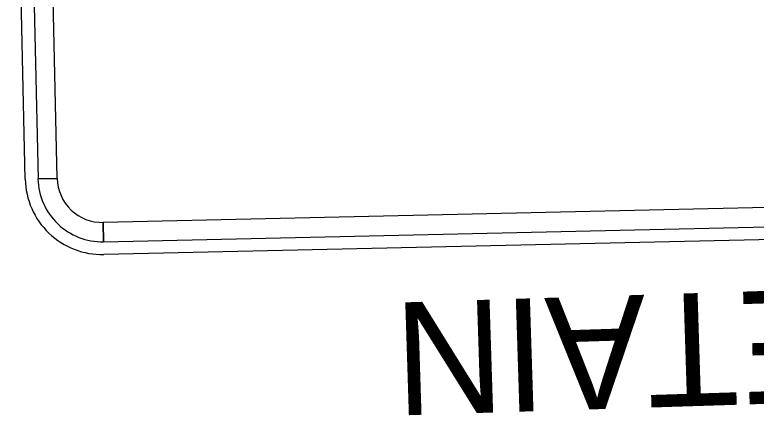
# Model space of a CAD drawing. Extents: x 2001876 to 2025694, y 804561 to 868938.
# Drawn here: x 2010791.8 to 2010923.2, y 834544.9 to 834615.8 of the extents above; entities that cross this region are included whole.
import ezdxf

# ---------------------------------------------------------------- set-up
doc = ezdxf.new("R2010")
doc.units = 0
doc.layers.add('Default', color=7, linetype='Continuous')
doc.layers.add('TR SN FLAT SHEET - TYPE III - FIXED SZ and MSG SIGN', color=7, linetype='Continuous')

msp = doc.modelspace()

# ---------------------------------------------------------------- linework, layer by layer
at = {"layer": 'Default'}
for p, q in [((2010793.66, 834586.7), (2010791.83, 834668.52)), ((2010799.35, 834586.83), (2010795.94, 834586.75)), ((2010807.56, 834575.64), (2010807.48, 834579.05)), ((2010998.53, 834577.65), (2010807.61, 834573.37))]:
    msp.add_line(p, q, dxfattribs=at)
for points in [[(2010794.1, 834668.58), (2010795.94, 834586.75), (2010799.35, 834586.83), (2010797.51, 834668.65), (2010794.1, 834668.58)], [(2010807.56, 834575.64), (2010998.48, 834579.93), (2010998.4, 834583.34), (2010807.48, 834579.05), (2010807.56, 834575.64)]]:
    msp.add_lwpolyline(points, close=True, dxfattribs=at)
for radius in [13.64, 11.37, 7.96]:
    msp.add_arc((2010807.3, 834587.01), radius, 181.2852, 271.2854, dxfattribs=at)

# ---------------------------------------------------------------- texts
at = {"layer": 'TR SN FLAT SHEET - TYPE III - FIXED SZ and MSG SIGN'}
msp.add_text('RETAIN', height=20, rotation=181.8177, dxfattribs=at).set_placement((2010956.86, 834567.94))

doc.saveas('drawing.dxf')
